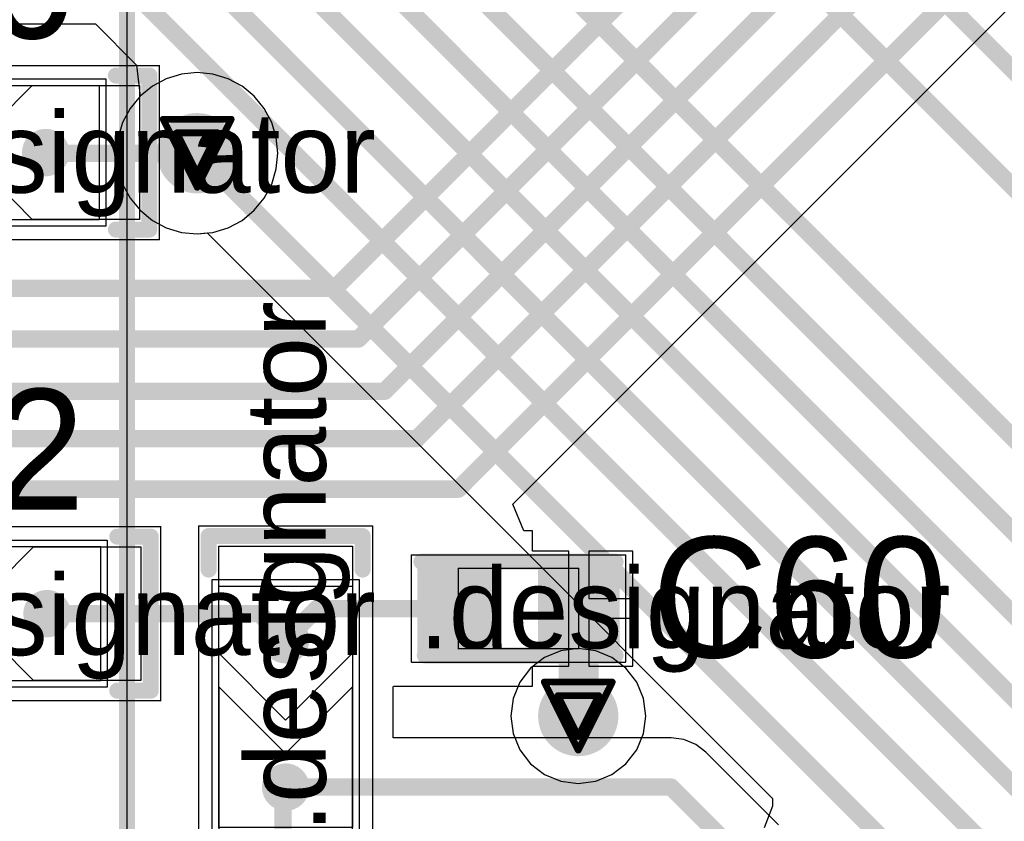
# Model space of a CAD drawing. Header units: millimetres. Extents: x 138 to 555, y 26 to 334.
# Tile 567 of 656: x 302.02 to 309.38, y 216.54 to 222.53. Entities that reach past the tile are written whole.
import ezdxf

# ---------------------------------------------------------------- set-up
doc = ezdxf.new("R2010")
doc.units = ezdxf.units.MM
for name, color, linetype in [('BottomLayer', 5, 'Continuous'), ('DrillDrawing', 1, 'Continuous'), ('Mechanical20', 56, 'Continuous'), ('Mechanical27', 56, 'Continuous'), ('MidLayer1', 16, 'Continuous'), ('MidLayer2', 76, 'Continuous'), ('MidLayer3', 90, 'Continuous'), ('MidLayer4', 156, 'Continuous'), ('MultiLayer', 9, 'Continuous'), ('TopLayer', 1, 'Continuous'), ('TopOverlay', 2, 'Continuous'), ('TopPaste', 8, 'Continuous'), ('TopSolder', 216, 'Continuous'), ('ViaHoleLayer', 16, 'Continuous')]:
    doc.layers.add(name, color=color, linetype=linetype)

# ---------------------------------------------------------------- blocks, each defined once
blk = doc.blocks.new('SOLDER_BRIDGE_R0603_0R_618')
at = {"layer": 'Mechanical20', "const_width": 0.01}
for points in [[(-0.2, 0.65), (-1.35, 0.65)], [(-1.35, 0.65), (-1.35, -0.65)], [(1.35, 0.65), (-0.2, 0.65)], [(1.35, 0.65), (1.35, -0.65)], [(1.35, -0.65), (-1.35, -0.65)]]:
    blk.add_lwpolyline(points, dxfattribs=at)
at = {"layer": 'Mechanical20', "const_width": 0.005}
for points in [[(-1.3525, 0.65, 1), (-1.3475, 0.65, 1)], [(-1.3525, 0.65, 1), (-1.3475, 0.65, 1)], [(-0.2025, 0.65, 1), (-0.1975, 0.65, 1)], [(-0.2025, 0.65, 1), (-0.1975, 0.65, 1)], [(1.3475, 0.65, 1), (1.3525, 0.65, 1)], [(1.3475, 0.65, 1), (1.3525, 0.65, 1)], [(-1.3525, -0.65, 1), (-1.3475, -0.65, 1)], [(-1.3525, -0.65, 1), (-1.3475, -0.65, 1)], [(1.3475, -0.65, 1), (1.3525, -0.65, 1)], [(1.3475, -0.65, 1), (1.3525, -0.65, 1)]]:
    blk.add_lwpolyline(points, format="xyb", close=True, dxfattribs=at)
at = {"layer": 'Mechanical27', "const_width": 0.01}
for points in [[(-0.9, 0.5), (-0.9, -0.5)], [(0.9, 0.5), (-0.9, 0.5)], [(0.9, 0.5), (0.9, -0.5)], [(0.9, -0.5), (-0.9, -0.5)]]:
    blk.add_lwpolyline(points, dxfattribs=at)
at = {"layer": 'Mechanical27', "const_width": 0.005}
for points in [[(-0.9025, 0.5, 1), (-0.8975, 0.5, 1)], [(-0.9025, 0.5, 1), (-0.8975, 0.5, 1)], [(0.8975, 0.5, 1), (0.9025, 0.5, 1)], [(0.8975, 0.5, 1), (0.9025, 0.5, 1)], [(-0.9025, -0.5, 1), (-0.8975, -0.5, 1)], [(-0.9025, -0.5, 1), (-0.8975, -0.5, 1)], [(0.8975, -0.5, 1), (0.9025, -0.5, 1)], [(0.8975, -0.5, 1), (0.9025, -0.5, 1)]]:
    blk.add_lwpolyline(points, format="xyb", close=True, dxfattribs=at)
at = {"layer": 'TopLayer'}
for p, q in [((-1.2, -0.5), (-1.2, 0.5)), ((-1.2, 0.5), (-0.4, 0.5)), ((-0.4, 0.5), (0.1, 0)), ((-0.15, 0.5), (-0.15, 0.5)), ((-0.15, 0.5), (0.35, 0)), ((1.2, 0.5), (-0.15, 0.5)), ((1.2, -0.5), (1.2, 0.5)), ((0.1, 0), (-0.4, -0.5)), ((0.35, 0), (-0.15, -0.5)), ((-1.2, -0.5), (-1.2, -0.5)), ((-0.4, -0.5), (-1.2, -0.5)), ((-0.15, -0.5), (1.2, -0.5))]:
    blk.add_line(p, q, dxfattribs=at)
at = {"layer": 'TopLayer', "const_width": 0.127}
for points in [[(-0.5635, 0, 1), (-0.4365, 0, 1)], [(0.5365, 0, 1), (0.6635, 0, 1)]]:
    blk.add_lwpolyline(points, format="xyb", close=True, dxfattribs=at)
at = {"layer": 'TopOverlay', "const_width": 0.12}
for points in [[(-1.025, 0.575), (-1.275, 0.575)], [(-1.275, 0.575), (-1.275, 0.175)], [(1.275, 0.575), (1.025, 0.575)], [(1.275, 0.575), (1.275, -0.575)], [(-1.275, 0.175), (-1.275, -0.575)], [(-1.025, -0.575), (-1.275, -0.575)], [(1.275, -0.575), (1.025, -0.575)]]:
    blk.add_lwpolyline(points, dxfattribs=at)
at = {"layer": 'TopOverlay', "const_width": 0.06}
for points in [[(-1.305, 0.575, 1), (-1.245, 0.575, 1)], [(-1.305, 0.575, 1), (-1.245, 0.575, 1)], [(-1.055, 0.575, 1), (-0.995, 0.575, 1)], [(0.995, 0.575, 1), (1.055, 0.575, 1)], [(1.245, 0.575, 1), (1.305, 0.575, 1)], [(1.245, 0.575, 1), (1.305, 0.575, 1)], [(-1.305, 0.175, 1), (-1.245, 0.175, 1)], [(-1.305, 0.175, 1), (-1.245, 0.175, 1)], [(-1.305, -0.575, 1), (-1.245, -0.575, 1)], [(-1.305, -0.575, 1), (-1.245, -0.575, 1)], [(-1.055, -0.575, 1), (-0.995, -0.575, 1)], [(0.995, -0.575, 1), (1.055, -0.575, 1)], [(1.245, -0.575, 1), (1.305, -0.575, 1)], [(1.245, -0.575, 1), (1.305, -0.575, 1)]]:
    blk.add_lwpolyline(points, format="xyb", close=True, dxfattribs=at)
at = {"layer": 'TopPaste', "const_width": 0.127}
for points in [[(-0.5635, 0, 1), (-0.4365, 0, 1)], [(0.5365, 0, 1), (0.6635, 0, 1)]]:
    blk.add_lwpolyline(points, format="xyb", close=True, dxfattribs=at)
at = {"layer": 'TopSolder'}
for p, q in [((-0.95, 0.55), (-0.95, 0.55)), ((-0.95, 0.55), (0.95, 0.55)), ((-0.95, -0.55), (-0.95, 0.55)), ((0.95, 0.55), (0.95, -0.55)), ((0.95, -0.55), (-0.95, -0.55))]:
    blk.add_line(p, q, dxfattribs=at)
at = {"layer": 'TopSolder', "const_width": 0.177}
for points in [[(-0.5885, 0, 1), (-0.4115, 0, 1)], [(0.5115, 0, 1), (0.6885, 0, 1)]]:
    blk.add_lwpolyline(points, format="xyb", close=True, dxfattribs=at)
blk = doc.blocks.new('SOLDER_BRIDGE_R0603_0R_620')
at = {"layer": 'Mechanical20', "const_width": 0.01}
for points in [[(-0.2, 0.65), (-1.35, 0.65)], [(-1.35, 0.65), (-1.35, -0.65)], [(1.35, 0.65), (-0.2, 0.65)], [(1.35, 0.65), (1.35, -0.65)], [(1.35, -0.65), (-1.35, -0.65)]]:
    blk.add_lwpolyline(points, dxfattribs=at)
at = {"layer": 'Mechanical20', "const_width": 0.005}
for points in [[(-1.3525, 0.65, 1), (-1.3475, 0.65, 1)], [(-1.3525, 0.65, 1), (-1.3475, 0.65, 1)], [(-0.2025, 0.65, 1), (-0.1975, 0.65, 1)], [(-0.2025, 0.65, 1), (-0.1975, 0.65, 1)], [(1.3475, 0.65, 1), (1.3525, 0.65, 1)], [(1.3475, 0.65, 1), (1.3525, 0.65, 1)], [(-1.3525, -0.65, 1), (-1.3475, -0.65, 1)], [(-1.3525, -0.65, 1), (-1.3475, -0.65, 1)], [(1.3475, -0.65, 1), (1.3525, -0.65, 1)], [(1.3475, -0.65, 1), (1.3525, -0.65, 1)]]:
    blk.add_lwpolyline(points, format="xyb", close=True, dxfattribs=at)
at = {"layer": 'Mechanical27', "const_width": 0.01}
for points in [[(-0.9, 0.5), (-0.9, -0.5)], [(0.9, 0.5), (-0.9, 0.5)], [(0.9, 0.5), (0.9, -0.5)], [(0.9, -0.5), (-0.9, -0.5)]]:
    blk.add_lwpolyline(points, dxfattribs=at)
at = {"layer": 'Mechanical27', "const_width": 0.005}
for points in [[(-0.9025, 0.5, 1), (-0.8975, 0.5, 1)], [(-0.9025, 0.5, 1), (-0.8975, 0.5, 1)], [(0.8975, 0.5, 1), (0.9025, 0.5, 1)], [(0.8975, 0.5, 1), (0.9025, 0.5, 1)], [(-0.9025, -0.5, 1), (-0.8975, -0.5, 1)], [(-0.9025, -0.5, 1), (-0.8975, -0.5, 1)], [(0.8975, -0.5, 1), (0.9025, -0.5, 1)], [(0.8975, -0.5, 1), (0.9025, -0.5, 1)]]:
    blk.add_lwpolyline(points, format="xyb", close=True, dxfattribs=at)
at = {"layer": 'TopLayer'}
for p, q in [((-1.2, -0.5), (-1.2, 0.5)), ((-1.2, 0.5), (-0.4, 0.5)), ((-0.4, 0.5), (0.1, 0)), ((-0.15, 0.5), (-0.15, 0.5)), ((-0.15, 0.5), (0.35, 0)), ((1.2, 0.5), (-0.15, 0.5)), ((1.2, -0.5), (1.2, 0.5)), ((0.1, 0), (-0.4, -0.5)), ((0.35, 0), (-0.15, -0.5)), ((-1.2, -0.5), (-1.2, -0.5)), ((-0.4, -0.5), (-1.2, -0.5)), ((-0.15, -0.5), (1.2, -0.5))]:
    blk.add_line(p, q, dxfattribs=at)
at = {"layer": 'TopLayer', "const_width": 0.127}
for points in [[(-0.5635, 0, 1), (-0.4365, 0, 1)], [(0.5365, 0, 1), (0.6635, 0, 1)]]:
    blk.add_lwpolyline(points, format="xyb", close=True, dxfattribs=at)
at = {"layer": 'TopOverlay', "const_width": 0.12}
for points in [[(-1.025, 0.575), (-1.275, 0.575)], [(-1.275, 0.575), (-1.275, 0.175)], [(1.275, 0.575), (1.025, 0.575)], [(1.275, 0.575), (1.275, -0.575)], [(-1.275, 0.175), (-1.275, -0.575)], [(-1.025, -0.575), (-1.275, -0.575)], [(1.275, -0.575), (1.025, -0.575)]]:
    blk.add_lwpolyline(points, dxfattribs=at)
at = {"layer": 'TopOverlay', "const_width": 0.06}
for points in [[(-1.305, 0.575, 1), (-1.245, 0.575, 1)], [(-1.305, 0.575, 1), (-1.245, 0.575, 1)], [(-1.055, 0.575, 1), (-0.995, 0.575, 1)], [(0.995, 0.575, 1), (1.055, 0.575, 1)], [(1.245, 0.575, 1), (1.305, 0.575, 1)], [(1.245, 0.575, 1), (1.305, 0.575, 1)], [(-1.305, 0.175, 1), (-1.245, 0.175, 1)], [(-1.305, 0.175, 1), (-1.245, 0.175, 1)], [(-1.305, -0.575, 1), (-1.245, -0.575, 1)], [(-1.305, -0.575, 1), (-1.245, -0.575, 1)], [(-1.055, -0.575, 1), (-0.995, -0.575, 1)], [(0.995, -0.575, 1), (1.055, -0.575, 1)], [(1.245, -0.575, 1), (1.305, -0.575, 1)], [(1.245, -0.575, 1), (1.305, -0.575, 1)]]:
    blk.add_lwpolyline(points, format="xyb", close=True, dxfattribs=at)
at = {"layer": 'TopPaste', "const_width": 0.127}
for points in [[(-0.5635, 0, 1), (-0.4365, 0, 1)], [(0.5365, 0, 1), (0.6635, 0, 1)]]:
    blk.add_lwpolyline(points, format="xyb", close=True, dxfattribs=at)
at = {"layer": 'TopSolder'}
for p, q in [((-0.95, 0.55), (-0.95, 0.55)), ((-0.95, 0.55), (0.95, 0.55)), ((-0.95, -0.55), (-0.95, 0.55)), ((0.95, 0.55), (0.95, -0.55)), ((0.95, -0.55), (-0.95, -0.55))]:
    blk.add_line(p, q, dxfattribs=at)
at = {"layer": 'TopSolder', "const_width": 0.177}
for points in [[(-0.5885, 0, 1), (-0.4115, 0, 1)], [(0.5115, 0, 1), (0.6885, 0, 1)]]:
    blk.add_lwpolyline(points, format="xyb", close=True, dxfattribs=at)
blk = doc.blocks.new('C0402_852')
at = {"layer": 'Mechanical20', "const_width": 0.01}
for points in [[(0.8, 0.4), (-0.8, 0.4)], [(-0.8, 0.4), (-0.8, -0.4)], [(0.8, 0.4), (0.8, -0.4)], [(0.8, -0.4), (-0.8, -0.4)]]:
    blk.add_lwpolyline(points, dxfattribs=at)
at = {"layer": 'Mechanical20', "const_width": 0.005}
for points in [[(-0.8025, 0.4, 1), (-0.7975, 0.4, 1)], [(-0.8025, 0.4, 1), (-0.7975, 0.4, 1)], [(0.7975, 0.4, 1), (0.8025, 0.4, 1)], [(0.7975, 0.4, 1), (0.8025, 0.4, 1)], [(-0.8025, -0.4, 1), (-0.7975, -0.4, 1)], [(-0.8025, -0.4, 1), (-0.7975, -0.4, 1)], [(0.7975, -0.4, 1), (0.8025, -0.4, 1)], [(0.7975, -0.4, 1), (0.8025, -0.4, 1)]]:
    blk.add_lwpolyline(points, format="xyb", close=True, dxfattribs=at)
at = {"layer": 'Mechanical27', "const_width": 0.01}
for points in [[(0.45, 0.3), (-0.45, 0.3)], [(-0.45, 0.3), (-0.45, -0.3)], [(0.45, 0.3), (0.45, -0.3)], [(0.45, -0.3), (-0.45, -0.3)]]:
    blk.add_lwpolyline(points, dxfattribs=at)
at = {"layer": 'Mechanical27', "const_width": 0.005}
for points in [[(-0.4525, 0.3, 1), (-0.4475, 0.3, 1)], [(-0.4525, 0.3, 1), (-0.4475, 0.3, 1)], [(0.4475, 0.3, 1), (0.4525, 0.3, 1)], [(0.4475, 0.3, 1), (0.4525, 0.3, 1)], [(-0.4525, -0.3, 1), (-0.4475, -0.3, 1)], [(-0.4525, -0.3, 1), (-0.4475, -0.3, 1)], [(0.4475, -0.3, 1), (0.4525, -0.3, 1)], [(0.4475, -0.3, 1), (0.4525, -0.3, 1)]]:
    blk.add_lwpolyline(points, format="xyb", close=True, dxfattribs=at)
at = {"layer": 'TopLayer'}
for points in [[(-0.195, -0.28), (-0.195, 0.28), (-0.705, -0.28), (-0.705, 0.28)], [(0.705, -0.28), (0.705, 0.28), (0.195, -0.28), (0.195, 0.28)]]:
    blk.add_solid(points, dxfattribs=at)
at = {"layer": 'TopOverlay', "const_width": 0.12}
for points in [[(0.7, 0.35), (-0.725, 0.35)], [(0.725, -0.35), (-0.725, -0.35)]]:
    blk.add_lwpolyline(points, dxfattribs=at)
at = {"layer": 'TopOverlay', "const_width": 0.06}
for points in [[(-0.755, 0.35, 1), (-0.695, 0.35, 1)], [(0.67, 0.35, 1), (0.73, 0.35, 1)], [(-0.755, -0.35, 1), (-0.695, -0.35, 1)], [(0.695, -0.35, 1), (0.755, -0.35, 1)]]:
    blk.add_lwpolyline(points, format="xyb", close=True, dxfattribs=at)
at = {"layer": 'TopPaste'}
for points in [[(-0.195, -0.28), (-0.195, 0.28), (-0.705, -0.28), (-0.705, 0.28)], [(0.705, -0.28), (0.705, 0.28), (0.195, -0.28), (0.195, 0.28)]]:
    blk.add_solid(points, dxfattribs=at)
at = {"layer": 'TopSolder'}
for points in [[(-0.145, -0.33), (-0.145, 0.33), (-0.755, -0.33), (-0.755, 0.33)], [(0.755, -0.33), (0.755, 0.33), (0.145, -0.33), (0.145, 0.33)]]:
    blk.add_solid(points, dxfattribs=at)
blk = doc.blocks.new('SOLDER_BRIDGE_R0603_0R_940')
at = {"layer": 'Mechanical20', "const_width": 0.01}
for points in [[(-0.2, 0.65), (-1.35, 0.65)], [(-1.35, -0.65), (-1.35, 0.65)], [(1.35, 0.65), (-0.2, 0.65)], [(1.35, -0.65), (1.35, 0.65)], [(1.35, -0.65), (-1.35, -0.65)]]:
    blk.add_lwpolyline(points, dxfattribs=at)
at = {"layer": 'Mechanical20', "const_width": 0.005}
for points in [[(-1.3525, 0.65, 1), (-1.3475, 0.65, 1)], [(-1.3525, 0.65, 1), (-1.3475, 0.65, 1)], [(-0.2025, 0.65, 1), (-0.1975, 0.65, 1)], [(-0.2025, 0.65, 1), (-0.1975, 0.65, 1)], [(1.3475, 0.65, 1), (1.3525, 0.65, 1)], [(1.3475, 0.65, 1), (1.3525, 0.65, 1)], [(-1.3525, -0.65, 1), (-1.3475, -0.65, 1)], [(-1.3525, -0.65, 1), (-1.3475, -0.65, 1)], [(1.3475, -0.65, 1), (1.3525, -0.65, 1)], [(1.3475, -0.65, 1), (1.3525, -0.65, 1)]]:
    blk.add_lwpolyline(points, format="xyb", close=True, dxfattribs=at)
at = {"layer": 'Mechanical27', "const_width": 0.01}
for points in [[(-0.9, -0.5), (-0.9, 0.5)], [(0.9, 0.5), (-0.9, 0.5)], [(0.9, -0.5), (0.9, 0.5)], [(0.9, -0.5), (-0.9, -0.5)]]:
    blk.add_lwpolyline(points, dxfattribs=at)
at = {"layer": 'Mechanical27', "const_width": 0.005}
for points in [[(-0.9025, 0.5, 1), (-0.8975, 0.5, 1)], [(-0.9025, 0.5, 1), (-0.8975, 0.5, 1)], [(0.8975, 0.5, 1), (0.9025, 0.5, 1)], [(0.8975, 0.5, 1), (0.9025, 0.5, 1)], [(-0.9025, -0.5, 1), (-0.8975, -0.5, 1)], [(-0.9025, -0.5, 1), (-0.8975, -0.5, 1)], [(0.8975, -0.5, 1), (0.9025, -0.5, 1)], [(0.8975, -0.5, 1), (0.9025, -0.5, 1)]]:
    blk.add_lwpolyline(points, format="xyb", close=True, dxfattribs=at)
at = {"layer": 'TopLayer'}
for p, q in [((-1.2, -0.5), (-1.2, 0.5)), ((-1.2, 0.5), (-0.4, 0.5)), ((-0.4, 0.5), (0.1, 0)), ((-0.15, 0.5), (-0.15, 0.5)), ((-0.15, 0.5), (0.35, 0)), ((1.2, 0.5), (-0.15, 0.5)), ((1.2, -0.5), (1.2, 0.5)), ((0.1, 0), (-0.4, -0.5)), ((0.35, 0), (-0.15, -0.5)), ((-1.2, -0.5), (-1.2, -0.5)), ((-0.4, -0.5), (-1.2, -0.5)), ((-0.15, -0.5), (1.2, -0.5))]:
    blk.add_line(p, q, dxfattribs=at)
at = {"layer": 'TopLayer', "const_width": 0.127}
for points in [[(-0.5635, 0, 1), (-0.4365, 0, 1)], [(0.5365, 0, 1), (0.6635, 0, 1)]]:
    blk.add_lwpolyline(points, format="xyb", close=True, dxfattribs=at)
at = {"layer": 'TopOverlay', "const_width": 0.12}
for points in [[(-1.025, 0.575), (-1.275, 0.575)], [(-1.275, 0.175), (-1.275, 0.575)], [(1.275, 0.575), (1.025, 0.575)], [(1.275, -0.575), (1.275, 0.575)], [(-1.275, -0.575), (-1.275, 0.175)], [(-1.025, -0.575), (-1.275, -0.575)], [(1.275, -0.575), (1.025, -0.575)]]:
    blk.add_lwpolyline(points, dxfattribs=at)
at = {"layer": 'TopOverlay', "const_width": 0.06}
for points in [[(-1.305, 0.575, 1), (-1.245, 0.575, 1)], [(-1.305, 0.575, 1), (-1.245, 0.575, 1)], [(-1.055, 0.575, 1), (-0.995, 0.575, 1)], [(0.995, 0.575, 1), (1.055, 0.575, 1)], [(1.245, 0.575, 1), (1.305, 0.575, 1)], [(1.245, 0.575, 1), (1.305, 0.575, 1)], [(-1.305, 0.175, 1), (-1.245, 0.175, 1)], [(-1.305, 0.175, 1), (-1.245, 0.175, 1)], [(-1.305, -0.575, 1), (-1.245, -0.575, 1)], [(-1.305, -0.575, 1), (-1.245, -0.575, 1)], [(-1.055, -0.575, 1), (-0.995, -0.575, 1)], [(0.995, -0.575, 1), (1.055, -0.575, 1)], [(1.245, -0.575, 1), (1.305, -0.575, 1)], [(1.245, -0.575, 1), (1.305, -0.575, 1)]]:
    blk.add_lwpolyline(points, format="xyb", close=True, dxfattribs=at)
at = {"layer": 'TopPaste', "const_width": 0.127}
for points in [[(-0.5635, 0, 1), (-0.4365, 0, 1)], [(0.5365, 0, 1), (0.6635, 0, 1)]]:
    blk.add_lwpolyline(points, format="xyb", close=True, dxfattribs=at)
at = {"layer": 'TopSolder'}
for p, q in [((-0.95, 0.55), (-0.95, 0.55)), ((-0.95, 0.55), (0.95, 0.55)), ((-0.95, -0.55), (-0.95, 0.55)), ((0.95, 0.55), (0.95, -0.55)), ((0.95, -0.55), (-0.95, -0.55))]:
    blk.add_line(p, q, dxfattribs=at)
at = {"layer": 'TopSolder', "const_width": 0.177}
for points in [[(-0.5885, 0, 1), (-0.4115, 0, 1)], [(0.5115, 0, 1), (0.6885, 0, 1)]]:
    blk.add_lwpolyline(points, format="xyb", close=True, dxfattribs=at)
blk = doc.blocks.new('MOD_MB1263_943')
at = {"layer": 'Mechanical27', "const_width": 0.01}
blk.add_lwpolyline([(65, 78), (-55, 78)], dxfattribs=at)
at = {"layer": 'TopOverlay', "const_width": 0.12}
blk.add_lwpolyline([(65, 78), (-55, 78)], dxfattribs=at)

msp = doc.modelspace()

# ---------------------------------------------------------------- linework, layer by layer
at = {"layer": 'BottomLayer'}
for p, q in [((293.6299, 222.4946), (302.5844, 222.4946)), ((302.5844, 222.4946), (302.8919, 222.187)), ((302.8919, 222.187), (302.9189, 221.9548)), ((302.9189, 221.9548), (302.8439, 221.8635)), ((302.8439, 221.8635), (302.7882, 221.7592)), ((302.7882, 221.7592), (302.7539, 221.6461)), ((302.7539, 221.6461), (302.7423, 221.5285)), ((302.7423, 221.5285), (302.7539, 221.4109)), ((302.7539, 221.4109), (302.7882, 221.2978)), ((302.7882, 221.2978), (302.8439, 221.1936)), ((302.8439, 221.1936), (302.9189, 221.1022)), ((302.9189, 221.1022), (303.0103, 221.0272)), ((303.0103, 221.0272), (303.1145, 220.9715)), ((303.1145, 220.9715), (303.2276, 220.9372)), ((303.2276, 220.9372), (303.3452, 220.9256)), ((303.3452, 220.9256), (303.4201, 220.933)), ((303.4201, 220.933), (305.3338, 219.0193)), ((305.3338, 219.0193), (307.644, 216.7091)), ((307.6444, 216.6509), (307.5814, 216.4888)), ((307.644, 216.7091), (307.6444, 216.6509))]:
    msp.add_line(p, q, dxfattribs=at)
at = {"layer": 'BottomLayer', "const_width": 0.13}
for points in [[(303.9328, 227.6557), (310.7913, 220.7972)], [(303.5246, 227.1907), (310.5237, 220.1916)], [(302.6306, 226.2134), (310.2098, 218.6342)], [(302.465, 225.6796), (310.0921, 218.0524)], [(302.4122, 225.1143), (310.0771, 217.4494)], [(303.0288, 223.8749), (310.039, 216.8647)], [(302.8841, 223.3648), (309.9944, 216.2545)], [(302.7368, 222.8627), (309.9694, 215.6302)], [(303.3452, 221.5285), (305.5941, 219.2796)], [(305.5941, 219.2796), (309.8257, 215.048)]]:
    msp.add_lwpolyline(points, dxfattribs=at)
at = {"layer": 'BottomLayer'}
for points, const_width in [([(303.1952, 221.5285, 1), (303.4952, 221.5285, 1)], 0.3), ([(303.3127, 221.5285, 1), (303.3777, 221.5285, 1)], 0.065), ([(305.5616, 219.2796, 1), (305.6266, 219.2796, 1)], 0.065), ([(305.5616, 219.2796, 1), (305.6266, 219.2796, 1)], 0.065), ([(306.0423, 217.3246, 1), (306.3423, 217.3246, 1)], 0.3)]:
    msp.add_lwpolyline(points, format="xyb", close=True, dxfattribs=dict(at, const_width=const_width))
at = {"layer": 'DrillDrawing', "const_width": 0.0508}
for points in [[(303.0912, 221.7825), (303.5992, 221.7825)], [(303.0912, 221.7825), (303.3452, 221.2745)], [(303.3452, 221.2745), (303.5992, 221.7825)], [(303.1928, 221.6809), (303.4976, 221.6809)], [(303.1928, 221.6809), (303.3452, 221.3761)], [(303.3452, 221.3761), (303.4976, 221.6809)], [(305.9383, 217.5786), (306.4463, 217.5786)], [(305.9383, 217.5786), (306.1923, 217.0706)], [(306.1923, 217.0706), (306.4463, 217.5786)], [(306.0399, 217.477), (306.3447, 217.477)], [(306.0399, 217.477), (306.1923, 217.1722)], [(306.1923, 217.1722), (306.3447, 217.477)]]:
    msp.add_lwpolyline(points, dxfattribs=at)
at = {"layer": 'DrillDrawing', "const_width": 0.0254}
for points in [[(303.0785, 221.7825, 1), (303.1039, 221.7825, 1)], [(303.0785, 221.7825, 1), (303.1039, 221.7825, 1)], [(303.5865, 221.7825, 1), (303.6119, 221.7825, 1)], [(303.5865, 221.7825, 1), (303.6119, 221.7825, 1)], [(303.1801, 221.6809, 1), (303.2055, 221.6809, 1)], [(303.1801, 221.6809, 1), (303.2055, 221.6809, 1)], [(303.4849, 221.6809, 1), (303.5103, 221.6809, 1)], [(303.4849, 221.6809, 1), (303.5103, 221.6809, 1)], [(303.3325, 221.3761, 1), (303.3579, 221.3761, 1)], [(303.3325, 221.3761, 1), (303.3579, 221.3761, 1)], [(303.3325, 221.2745, 1), (303.3579, 221.2745, 1)], [(303.3325, 221.2745, 1), (303.3579, 221.2745, 1)], [(305.9256, 217.5786, 1), (305.951, 217.5786, 1)], [(305.9256, 217.5786, 1), (305.951, 217.5786, 1)], [(306.4336, 217.5786, 1), (306.459, 217.5786, 1)], [(306.4336, 217.5786, 1), (306.459, 217.5786, 1)], [(306.0272, 217.477, 1), (306.0526, 217.477, 1)], [(306.0272, 217.477, 1), (306.0526, 217.477, 1)], [(306.332, 217.477, 1), (306.3574, 217.477, 1)], [(306.332, 217.477, 1), (306.3574, 217.477, 1)], [(306.1796, 217.1722, 1), (306.205, 217.1722, 1)], [(306.1796, 217.1722, 1), (306.205, 217.1722, 1)], [(306.1796, 217.0706, 1), (306.205, 217.0706, 1)], [(306.1796, 217.0706, 1), (306.205, 217.0706, 1)]]:
    msp.add_lwpolyline(points, format="xyb", close=True, dxfattribs=at)
at = {"layer": 'MidLayer1'}
for p, q in [((303.2276, 222.1198), (303.1145, 222.0855)), ((303.3452, 222.1314), (303.2276, 222.1198)), ((303.4628, 222.1198), (303.3452, 222.1314)), ((303.5759, 222.0855), (303.4628, 222.1198)), ((303.0103, 222.0298), (302.9189, 221.9548)), ((303.1145, 222.0855), (303.0103, 222.0298)), ((303.6802, 222.0298), (303.5759, 222.0855)), ((303.7715, 221.9548), (303.6802, 222.0298)), ((302.9189, 221.9548), (302.8439, 221.8635)), ((303.8465, 221.8635), (303.7715, 221.9548)), ((302.8439, 221.8635), (302.7882, 221.7592)), ((303.9022, 221.7592), (303.8465, 221.8635)), ((302.7882, 221.7592), (302.7539, 221.6461)), ((303.9365, 221.6461), (303.9022, 221.7592)), ((302.7539, 221.6461), (302.7423, 221.5285)), ((303.9481, 221.5285), (303.9365, 221.6461)), ((302.7423, 221.5285), (302.7539, 221.4109)), ((303.9365, 221.4109), (303.9481, 221.5285)), ((302.7539, 221.4109), (302.7882, 221.2978)), ((303.9022, 221.2978), (303.9365, 221.4109)), ((302.7882, 221.2978), (302.8439, 221.1936)), ((303.8465, 221.1936), (303.9022, 221.2978)), ((302.8439, 221.1936), (302.9189, 221.1022)), ((303.7715, 221.1022), (303.8465, 221.1936)), ((302.9189, 221.1022), (303.0103, 221.0272)), ((303.6802, 221.0272), (303.7715, 221.1022)), ((303.0103, 221.0272), (303.1145, 220.9715)), ((303.5759, 220.9715), (303.6802, 221.0272)), ((303.1145, 220.9715), (303.2276, 220.9372)), ((303.2276, 220.9372), (303.3452, 220.9256)), ((303.3452, 220.9256), (303.4628, 220.9372)), ((303.4628, 220.9372), (303.5759, 220.9715)), ((306.1923, 217.8289), (306.0618, 217.8117)), ((306.3228, 217.8117), (306.1923, 217.8289)), ((305.9401, 217.7613), (305.8357, 217.6812)), ((306.0618, 217.8117), (305.9401, 217.7613)), ((306.4444, 217.7613), (306.3228, 217.8117)), ((306.5489, 217.6812), (306.4444, 217.7613)), ((305.8357, 217.6812), (305.7555, 217.5767)), ((306.629, 217.5767), (306.5489, 217.6812)), ((305.7555, 217.5767), (305.7052, 217.4551)), ((306.6794, 217.4551), (306.629, 217.5767)), ((305.7052, 217.4551), (305.688, 217.3246)), ((306.6966, 217.3246), (306.6794, 217.4551)), ((305.688, 217.3246), (305.7052, 217.194)), ((306.6794, 217.194), (306.6966, 217.3246)), ((305.7052, 217.194), (305.7555, 217.0724)), ((306.629, 217.0724), (306.6794, 217.194)), ((305.7555, 217.0724), (305.8357, 216.968)), ((306.5489, 216.968), (306.629, 217.0724)), ((305.8357, 216.968), (305.9401, 216.8878)), ((306.4444, 216.8878), (306.5489, 216.968)), ((305.9401, 216.8878), (306.0618, 216.8374)), ((306.3228, 216.8374), (306.4444, 216.8878)), ((306.0618, 216.8374), (306.1923, 216.8202)), ((306.1923, 216.8202), (306.3228, 216.8374))]:
    msp.add_line(p, q, dxfattribs=at)
at = {"layer": 'MidLayer1', "const_width": 0.3}
for points in [[(303.1952, 221.5285, 1), (303.4952, 221.5285, 1)], [(306.0423, 217.3246, 1), (306.3423, 217.3246, 1)]]:
    msp.add_lwpolyline(points, format="xyb", close=True, dxfattribs=at)
at = {"layer": 'MidLayer2'}
for p, q in [((303.2276, 222.1198), (303.1145, 222.0855)), ((303.3452, 222.1314), (303.2276, 222.1198)), ((303.4628, 222.1198), (303.3452, 222.1314)), ((303.5759, 222.0855), (303.4628, 222.1198)), ((303.0103, 222.0298), (302.9189, 221.9548)), ((303.1145, 222.0855), (303.0103, 222.0298)), ((303.6802, 222.0298), (303.5759, 222.0855)), ((303.7715, 221.9548), (303.6802, 222.0298)), ((302.9189, 221.9548), (302.8439, 221.8635)), ((303.8465, 221.8635), (303.7715, 221.9548)), ((302.8439, 221.8635), (302.7882, 221.7592)), ((303.9022, 221.7592), (303.8465, 221.8635)), ((302.7882, 221.7592), (302.7539, 221.6461)), ((303.9365, 221.6461), (303.9022, 221.7592)), ((302.7539, 221.6461), (302.7423, 221.5285)), ((303.9481, 221.5285), (303.9365, 221.6461)), ((302.7423, 221.5285), (302.7539, 221.4109)), ((303.9365, 221.4109), (303.9481, 221.5285)), ((302.7539, 221.4109), (302.7882, 221.2978)), ((303.9022, 221.2978), (303.9365, 221.4109)), ((302.7882, 221.2978), (302.8439, 221.1936)), ((303.8465, 221.1936), (303.9022, 221.2978)), ((302.8439, 221.1936), (302.9189, 221.1022)), ((303.7715, 221.1022), (303.8465, 221.1936)), ((302.9189, 221.1022), (303.0103, 221.0272)), ((303.6802, 221.0272), (303.7715, 221.1022)), ((303.0103, 221.0272), (303.1145, 220.9715)), ((303.5759, 220.9715), (303.6802, 221.0272)), ((303.1145, 220.9715), (303.2276, 220.9372)), ((303.2276, 220.9372), (303.3452, 220.9256)), ((303.3452, 220.9256), (303.4628, 220.9372)), ((303.4628, 220.9372), (303.5759, 220.9715))]:
    msp.add_line(p, q, dxfattribs=at)
at = {"layer": 'MidLayer2', "const_width": 0.3}
for points in [[(303.1952, 221.5285, 1), (303.4952, 221.5285, 1)], [(306.0423, 217.3246, 1), (306.3423, 217.3246, 1)]]:
    msp.add_lwpolyline(points, format="xyb", close=True, dxfattribs=at)
at = {"layer": 'MidLayer3'}
for p, q in [((303.2276, 222.1198), (303.1145, 222.0855)), ((303.3452, 222.1314), (303.2276, 222.1198)), ((303.4628, 222.1198), (303.3452, 222.1314)), ((303.5759, 222.0855), (303.4628, 222.1198)), ((303.0103, 222.0298), (302.9189, 221.9548)), ((303.1145, 222.0855), (303.0103, 222.0298)), ((303.6802, 222.0298), (303.5759, 222.0855)), ((303.7715, 221.9548), (303.6802, 222.0298)), ((302.9189, 221.9548), (302.8439, 221.8635)), ((303.8465, 221.8635), (303.7715, 221.9548)), ((302.8439, 221.8635), (302.7882, 221.7592)), ((303.9022, 221.7592), (303.8465, 221.8635)), ((302.7882, 221.7592), (302.7539, 221.6461)), ((303.9365, 221.6461), (303.9022, 221.7592)), ((302.7539, 221.6461), (302.7423, 221.5285)), ((303.9481, 221.5285), (303.9365, 221.6461)), ((302.7423, 221.5285), (302.7539, 221.4109)), ((303.9365, 221.4109), (303.9481, 221.5285)), ((302.7539, 221.4109), (302.7882, 221.2978)), ((303.9022, 221.2978), (303.9365, 221.4109)), ((302.7882, 221.2978), (302.8439, 221.1936)), ((303.8465, 221.1936), (303.9022, 221.2978)), ((302.8439, 221.1936), (302.9189, 221.1022)), ((303.7715, 221.1022), (303.8465, 221.1936)), ((302.9189, 221.1022), (303.0103, 221.0272)), ((303.6802, 221.0272), (303.7715, 221.1022)), ((303.0103, 221.0272), (303.1145, 220.9715)), ((303.5759, 220.9715), (303.6802, 221.0272)), ((303.1145, 220.9715), (303.2276, 220.9372)), ((303.2276, 220.9372), (303.3452, 220.9256)), ((303.3452, 220.9256), (303.4628, 220.9372)), ((303.4628, 220.9372), (303.5759, 220.9715))]:
    msp.add_line(p, q, dxfattribs=at)
at = {"layer": 'MidLayer3', "const_width": 0.3}
for points in [[(303.1952, 221.5285, 1), (303.4952, 221.5285, 1)], [(306.0423, 217.3246, 1), (306.3423, 217.3246, 1)]]:
    msp.add_lwpolyline(points, format="xyb", close=True, dxfattribs=at)
at = {"layer": 'MidLayer4'}
for p, q in [((303.2276, 222.1198), (303.1145, 222.0855)), ((303.3452, 222.1314), (303.2276, 222.1198)), ((303.4628, 222.1198), (303.3452, 222.1314)), ((303.5759, 222.0855), (303.4628, 222.1198)), ((303.0103, 222.0298), (302.9189, 221.9548)), ((303.1145, 222.0855), (303.0103, 222.0298)), ((303.6802, 222.0298), (303.5759, 222.0855)), ((303.7715, 221.9548), (303.6802, 222.0298)), ((302.9189, 221.9548), (302.8439, 221.8635)), ((303.8465, 221.8635), (303.7715, 221.9548)), ((302.8439, 221.8635), (302.7882, 221.7592)), ((303.9022, 221.7592), (303.8465, 221.8635)), ((302.7882, 221.7592), (302.7539, 221.6461)), ((303.9365, 221.6461), (303.9022, 221.7592)), ((302.7539, 221.6461), (302.7423, 221.5285)), ((303.9481, 221.5285), (303.9365, 221.6461)), ((302.7423, 221.5285), (302.7539, 221.4109)), ((303.9365, 221.4109), (303.9481, 221.5285)), ((302.7539, 221.4109), (302.7882, 221.2978)), ((303.9022, 221.2978), (303.9365, 221.4109)), ((302.7882, 221.2978), (302.8439, 221.1936)), ((303.8465, 221.1936), (303.9022, 221.2978)), ((302.8439, 221.1936), (302.9189, 221.1022)), ((303.7715, 221.1022), (303.8465, 221.1936)), ((302.9189, 221.1022), (303.0103, 221.0272)), ((303.6802, 221.0272), (303.7715, 221.1022)), ((303.0103, 221.0272), (303.1145, 220.9715)), ((303.5759, 220.9715), (303.6802, 221.0272)), ((303.1145, 220.9715), (303.2276, 220.9372)), ((303.2276, 220.9372), (303.3452, 220.9256)), ((303.3452, 220.9256), (303.4628, 220.9372)), ((303.4628, 220.9372), (303.5759, 220.9715)), ((306.1923, 217.8289), (306.0618, 217.8117)), ((306.3228, 217.8117), (306.1923, 217.8289)), ((305.9401, 217.7613), (305.8357, 217.6812)), ((306.0618, 217.8117), (305.9401, 217.7613)), ((306.4444, 217.7613), (306.3228, 217.8117)), ((306.5489, 217.6812), (306.4444, 217.7613)), ((305.8357, 217.6812), (305.7555, 217.5767)), ((306.629, 217.5767), (306.5489, 217.6812)), ((305.7555, 217.5767), (305.7052, 217.4551)), ((306.6794, 217.4551), (306.629, 217.5767)), ((305.7052, 217.4551), (305.688, 217.3246)), ((306.6966, 217.3246), (306.6794, 217.4551)), ((305.688, 217.3246), (305.7052, 217.194)), ((306.6794, 217.194), (306.6966, 217.3246)), ((305.7052, 217.194), (305.7555, 217.0724)), ((306.629, 217.0724), (306.6794, 217.194)), ((305.7555, 217.0724), (305.8357, 216.968)), ((306.5489, 216.968), (306.629, 217.0724)), ((305.8357, 216.968), (305.9401, 216.8878)), ((306.4444, 216.8878), (306.5489, 216.968)), ((305.9401, 216.8878), (306.0618, 216.8374)), ((306.3228, 216.8374), (306.4444, 216.8878)), ((306.0618, 216.8374), (306.1923, 216.8202)), ((306.1923, 216.8202), (306.3228, 216.8374))]:
    msp.add_line(p, q, dxfattribs=at)
at = {"layer": 'MidLayer4', "const_width": 0.3}
for points in [[(303.1952, 221.5285, 1), (303.4952, 221.5285, 1)], [(306.0423, 217.3246, 1), (306.3423, 217.3246, 1)]]:
    msp.add_lwpolyline(points, format="xyb", close=True, dxfattribs=at)
at = {"layer": 'MultiLayer', "const_width": 0.3}
for points in [[(303.1952, 221.5285, 1), (303.4952, 221.5285, 1)], [(306.0423, 217.3246, 1), (306.3423, 217.3246, 1)]]:
    msp.add_lwpolyline(points, format="xyb", close=True, dxfattribs=at)
at = {"layer": 'TopLayer'}
for p, q in [((306.9743, 220.1778), (311.2421, 224.4456)), ((305.7037, 218.9072), (306.9743, 220.1778)), ((305.7866, 218.7072), (305.7037, 218.9072)), ((305.8509, 218.7072), (305.7866, 218.7072)), ((305.8509, 218.5572), (305.8509, 218.7072)), ((306.1209, 218.5572), (305.8509, 218.5572)), ((306.1209, 218.1272), (306.1209, 218.5572)), ((306.6009, 218.5572), (306.2709, 218.5572)), ((306.2709, 218.5572), (306.2709, 218.2022)), ((306.6009, 218.2022), (306.6009, 218.5572)), ((306.2709, 218.2022), (306.6009, 218.2022)), ((306.1209, 217.6972), (306.1209, 218.1272)), ((306.6009, 218.0522), (306.2709, 218.0522)), ((306.2709, 218.0522), (306.2709, 217.6972)), ((306.6009, 217.6972), (306.6009, 218.0522)), ((305.8509, 217.5472), (305.8509, 217.6972)), ((305.8509, 217.6972), (306.1209, 217.6972)), ((306.2709, 217.6972), (306.6009, 217.6972)), ((304.8087, 217.544), (304.8115, 217.5472)), ((304.8087, 217.1621), (304.8087, 217.544)), ((304.8115, 217.5472), (305.8509, 217.5472)), ((306.8862, 217.1621), (304.8087, 217.1621)), ((306.9815, 217.1496), (306.8862, 217.1621)), ((307.0703, 217.1128), (306.9815, 217.1496)), ((307.1465, 217.0543), (307.0703, 217.1128)), ((307.6883, 216.5125), (307.1465, 217.0543))]:
    msp.add_line(p, q, dxfattribs=at)
for points, const_width in [([(304.3727, 220.5192), (309.4704, 225.617)], 0.13), ([(304.55, 220.141), (309.8447, 225.4357)], 0.13), ([(304.7462, 219.7508), (310.2122, 225.2168)], 0.13), ([(304.9861, 219.3966), (310.616, 225.0265)], 0.13), ([(306.714, 220.4381), (310.9818, 224.7059)], 0.13), ([(302.2135, 221.5336), (302.2186, 221.5285)], 0.13), ([(302.2186, 221.5285), (303.3452, 221.5285)], 0.13), ([(300.5308, 220.5192), (304.3727, 220.5192)], 0.13), ([(305.2953, 219.0194), (306.714, 220.4381)], 0.13), ([(300.4498, 220.141), (304.55, 220.141)], 0.13), ([(300.3562, 219.7508), (304.7462, 219.7508)], 0.13), ([(300.2716, 219.3966), (304.9861, 219.3966)], 0.13), ([(301.116, 219.0194), (305.2953, 219.0194)], 0.13), ([(306.1959, 217.3282), (306.1959, 218.1272)], 0.3), ([(304.0061, 217.894), (304.2393, 218.1272)], 0.13), ([(304.2393, 218.1272), (305.2959, 218.1272)], 0.13), ([(302.2233, 218.0897), (303.8104, 218.0897)], 0.13), ([(303.8104, 218.0897), (304.0061, 217.894)], 0.13), ([(306.1923, 217.3246), (306.1959, 217.3282)], 0.3), ([(303.9854, 216.7733), (304.0061, 216.794)], 0.13), ([(303.9854, 214.8805), (303.9854, 216.7733)], 0.13), ([(304.0061, 216.794), (306.8862, 216.794)], 0.13), ([(306.8862, 216.794), (307.7632, 215.917)], 0.13)]:
    msp.add_lwpolyline(points, dxfattribs=dict(at, const_width=const_width))
for points, const_width in [([(303.1952, 221.5285, 1), (303.4952, 221.5285, 1)], 0.3), ([(302.181, 221.5336, 1), (302.246, 221.5336, 1)], 0.065), ([(302.1861, 221.5285, 1), (302.2511, 221.5285, 1)], 0.065), ([(302.1861, 221.5285, 1), (302.2511, 221.5285, 1)], 0.065), ([(303.3127, 221.5285, 1), (303.3777, 221.5285, 1)], 0.065), ([(304.3402, 220.5192, 1), (304.4052, 220.5192, 1)], 0.065), ([(304.3402, 220.5192, 1), (304.4052, 220.5192, 1)], 0.065), ([(306.6815, 220.4381, 1), (306.7465, 220.4381, 1)], 0.065), ([(306.6815, 220.4381, 1), (306.7465, 220.4381, 1)], 0.065), ([(304.5175, 220.141, 1), (304.5825, 220.141, 1)], 0.065), ([(304.5175, 220.141, 1), (304.5825, 220.141, 1)], 0.065), ([(304.7137, 219.7508, 1), (304.7787, 219.7508, 1)], 0.065), ([(304.7137, 219.7508, 1), (304.7787, 219.7508, 1)], 0.065), ([(304.9536, 219.3966, 1), (305.0186, 219.3966, 1)], 0.065), ([(304.9536, 219.3966, 1), (305.0186, 219.3966, 1)], 0.065), ([(305.2628, 219.0194, 1), (305.3278, 219.0194, 1)], 0.065), ([(305.2628, 219.0194, 1), (305.3278, 219.0194, 1)], 0.065), ([(306.1209, 218.1272, 1), (306.2709, 218.1272, 1)], 0.15), ([(304.2068, 218.1272, 1), (304.2718, 218.1272, 1)], 0.065), ([(304.2068, 218.1272, 1), (304.2718, 218.1272, 1)], 0.065), ([(305.2634, 218.1272, 1), (305.3284, 218.1272, 1)], 0.065), ([(302.1908, 218.0897, 1), (302.2558, 218.0897, 1)], 0.065), ([(303.7779, 218.0897, 1), (303.8429, 218.0897, 1)], 0.065), ([(303.7779, 218.0897, 1), (303.8429, 218.0897, 1)], 0.065), ([(303.9736, 217.894, 1), (304.0386, 217.894, 1)], 0.065), ([(303.9736, 217.894, 1), (304.0386, 217.894, 1)], 0.065), ([(306.0423, 217.3246, 1), (306.3423, 217.3246, 1)], 0.3), ([(306.1173, 217.3246, 1), (306.2673, 217.3246, 1)], 0.15), ([(306.1209, 217.3282, 1), (306.2709, 217.3282, 1)], 0.15), ([(306.1209, 217.3282, 1), (306.2709, 217.3282, 1)], 0.15), ([(303.9529, 216.7733, 1), (304.0179, 216.7733, 1)], 0.065), ([(303.9529, 216.7733, 1), (304.0179, 216.7733, 1)], 0.065), ([(303.9736, 216.794, 1), (304.0386, 216.794, 1)], 0.065), ([(303.9736, 216.794, 1), (304.0386, 216.794, 1)], 0.065), ([(306.8537, 216.794, 1), (306.9187, 216.794, 1)], 0.065), ([(306.8537, 216.794, 1), (306.9187, 216.794, 1)], 0.065)]:
    msp.add_lwpolyline(points, format="xyb", close=True, dxfattribs=dict(at, const_width=const_width))
at = {"layer": 'ViaHoleLayer', "const_width": 0.15}
for points in [[(303.2702, 221.5285, 1), (303.4202, 221.5285, 1)], [(306.1173, 217.3246, 1), (306.2673, 217.3246, 1)]]:
    msp.add_lwpolyline(points, format="xyb", close=True, dxfattribs=at)

# ---------------------------------------------------------------- block references
for name, p, rotation in [('MOD_MB1263_943', (224.8205, 225.5074), 270), ('SOLDER_BRIDGE_R0603_0R_620', (301.7135, 221.5336), 180), ('SOLDER_BRIDGE_R0603_0R_618', (301.7233, 218.0897), 180), ('SOLDER_BRIDGE_R0603_0R_940', (304.0061, 217.394), 270), ('C0402_852', (305.7459, 218.1272), 180)]:
    msp.add_blockref(name, p, dxfattribs=dict(rotation=rotation))

# ---------------------------------------------------------------- texts
at = {"layer": 'Mechanical27'}
for p in [(300.7106, 221.234), (300.7106, 217.7796), (305.0032, 217.8304)]:
    msp.add_text('.designator', height=0.599999, dxfattribs=at).set_placement(p)
msp.add_text('.designator', height=0.599999, rotation=90, dxfattribs=at).set_placement((304.3062, 216.4525))
at = {"layer": 'TopOverlay'}
for s, p in [('SB26', (299.4877, 222.3869)), ('SB32', (299.561, 218.8673)), ('C60', (306.741, 217.7627))]:
    msp.add_text(s, height=0.9, dxfattribs=at).set_placement(p)

doc.saveas('drawing.dxf')
